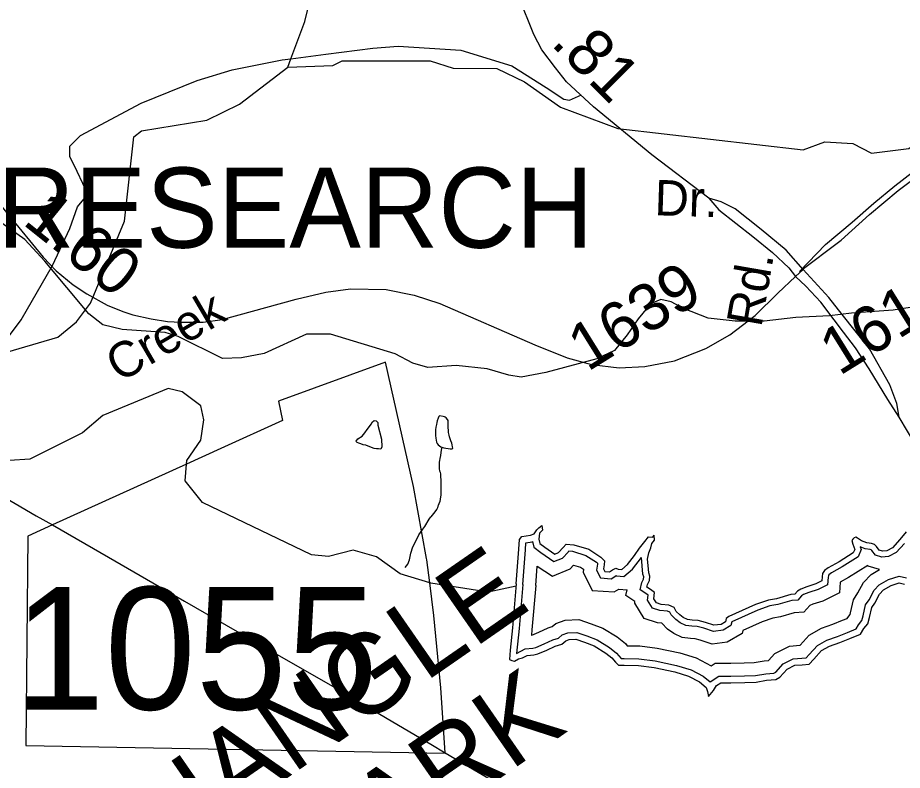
# Model space of a CAD drawing. Extents: x 2001466 to 31450019, y -30647475 to 847247.
# Drawn here: x 2034909 to 2039650, y 764118 to 768152 of the extents above; entities that cross this region are included whole.
import ezdxf

# ---------------------------------------------------------------- set-up
doc = ezdxf.new("R2010")
doc.units = 0
for name, color, linetype in [('Exist Boundary Land Use Industrial Park Label', 7, 'Continuous'), ('Exist Boundary Land Use Park Urban', 7, 'Continuous'), ('Exist Hydrographic Buffer Line', 7, 'Continuous'), ('Exist Hydrographic Creek Single Shore', 7, 'Continuous'), ('Exist Hydrographic Lake Shore', 7, 'Continuous'), ('Exist Hydrographic Misc Water Feature', 7, 'Continuous'), ('Exist Road Non-System Type 51', 7, 'Continuous'), ('Exist Road Secondary Mileage Hundredths English Label', 7, 'Continuous'), ('Exist Road Secondary Structure Culvert Number Label', 7, 'Continuous'), ('Exist Road Secondary Type 51 Attributed', 7, 'Continuous'), ('Exist Road Secondary Type 51 Divided Attributed', 7, 'Continuous'), ('Exist Road Secondary Type 51 Label', 7, 'Continuous'), ('Exist Road Secondary Type 51 Number Label', 7, 'Continuous'), ('Exist Utilities Electrical Transmission Line', 7, 'Continuous'), ('Prop Road Primary Interstate Projected', 7, 'Continuous')]:
    doc.layers.add(name, color=color, linetype=linetype)

msp = doc.modelspace()

# ---------------------------------------------------------------- linework, layer by layer
at = {"layer": 'Exist Boundary Land Use Park Urban'}
for p, q in [((2035997.5, 765842.3), (2035814.6, 765759.3)), ((2035814.6, 765759.3), (2035095.2, 765433.1)), ((2037117.3, 765123.3), (2037101.7, 765246.9))]:
    msp.add_line(p, q, dxfattribs=at)
for points in [[(2037101.7, 765246.9), (2037100.9, 765253.3), (2037030.7, 765638.8), (2036879.7, 766306.3), (2036307.1, 766096.9), (2036328.4, 765992.4), (2035997.5, 765842.3)], [(2035095.2, 765433.1), (2034963.3, 765373.3), (2034953.7, 764250.1), (2037200.8, 764209.3), (2037200.7, 764212.3)], [(2037200.7, 764212.3), (2037177.5, 764559.7), (2037139.3, 764948.5), (2037117.3, 765123.3)]]:
    msp.add_lwpolyline(points, dxfattribs=at)
at = {"layer": 'Exist Hydrographic Buffer Line'}
for points in [[(2037616.9, 765114.2), (2037630.1, 765300.5), (2037632.6, 765337.9), (2037666.6, 765342.9), (2037668.5, 765343.7), (2037675.3, 765314.1), (2037712.1, 765284.6), (2037783, 765236.6), (2037828.7, 765255.6), (2037859, 765288.1), (2037863.5, 765293.6), (2037882.6, 765292), (2037954.1, 765270.2), (2038011.9, 765233.7), (2038017.2, 765227.9), (2038016.9, 765223.8), (2038011.9, 765191.3), (2038033, 765149.1), (2038088.8, 765145.1), (2038114.6, 765160.6), (2038115.9, 765161.3), (2038118, 765160.4), (2038158.1, 765156.7), (2038203.2, 765196.8), (2038251.5, 765258.4)], [(2039660.9, 765333.7), (2039616.7, 765284.7), (2039575.3, 765263.4), (2039539.3, 765260.7), (2039506.2, 765270.6), (2039486.9, 765296), (2039483.4, 765299.8), (2039477.8, 765301.6), (2039450.6, 765305.2), (2039424.1, 765315.7), (2039429.4, 765301.1), (2039412.6, 765261.8), (2039327.2, 765208.4), (2039271.1, 765176.1), (2039256.7, 765165.4), (2039253.4, 765160.9), (2039252.6, 765152.6), (2039249.5, 765112), (2039199.2, 765087.2), (2039149, 765071.1), (2039120.6, 765060.6), (2039109.8, 765053), (2039089.8, 765030.5), (2039057.7, 765028), (2038982.6, 765005.9), (2038940.1, 764999), (2038874.8, 764976.2), (2038736.8, 764914), (2038735.7, 764913.2), (2038731.7, 764893.5), (2038689.2, 764869.2), (2038637.2, 764862.1), (2038586, 764879.8), (2038550.5, 764889.1), (2038521.3, 764890.7), (2038489.2, 764895), (2038459.3, 764908.8), (2038435.6, 764926), (2038411, 764950.6), (2038403.5, 764965.7), (2038391.4, 764971), (2038351.3, 764974.3), (2038310.5, 764987.9), (2038284.7, 765029.9), (2038287.5, 765056.6), (2038281.5, 765061.6), (2038244.5, 765085.2), (2038254.5, 765125.1), (2038263.6, 765143.3), (2038264.5, 765155.3), (2038260, 765170.2), (2038256.3, 765213.1), (2038251.5, 765258.4)], [(2037686.3, 765108.1), (2037693.7, 765213), (2037775.1, 765157.9), (2037869.3, 765197.2), (2037888.3, 765217.5), (2037924.9, 765206.4), (2037942.1, 765195.5), (2037939.7, 765180), (2037988.5, 765082.5), (2038105.7, 765074.1), (2038131, 765089.3), (2038175.7, 765085.2)], [(2039527.7, 765194.4), (2039466.2, 765212.9), (2039464.3, 765215.3), (2039361.6, 765151.1), (2039317.6, 765125.7), (2039313.2, 765069), (2039224.3, 765025.1), (2039170.8, 765007.9), (2039153.4, 765001.5), (2039121.8, 764966), (2039069.8, 764962), (2038997.5, 764940.6), (2038956.5, 764934), (2038899.6, 764914.1), (2038794.5, 764866.7), (2038791.3, 764850.6), (2038711.1, 764804.7), (2038630.4, 764793.7), (2038566.6, 764815.8), (2038540.1, 764822.8), (2038515, 764824.1), (2038470.3, 764830.1), (2038425.3, 764850.9), (2038392, 764875.1), (2038360.7, 764906.5), (2038337.8, 764908.4), (2038266.3, 764932.2), (2038215.8, 765014.3), (2038216.8, 765023.6), (2038168.1, 765054.6), (2038175.7, 765085.2)], [(2038624.8, 764678.6), (2038646.4, 764692.5), (2038730.6, 764692.5), (2038803, 764694.1), (2038856.2, 764695.5), (2038908.7, 764704.5), (2038933.3, 764706.9), (2038967.2, 764744.7), (2039045, 764783.7), (2039101.6, 764788.2), (2039150, 764842.5), (2039216.5, 764879.4), (2039276.8, 764900.7), (2039329.8, 764922.6), (2039354, 764932), (2039357.3, 764937.7), (2039370, 764953.3), (2039372.7, 764962.9), (2039387.4, 765032), (2039411.7, 765068.5), (2039441.4, 765124.1), (2039482.2, 765168.2), (2039527.7, 765194.4)], [(2038619.4, 764591.6), (2038667, 764622.3), (2038731.4, 764622.3), (2038804.7, 764623.9), (2038863.1, 764625.4), (2038918, 764634.8), (2038962.1, 764639.1), (2038971.5, 764644.2), (2039010.6, 764687.9), (2039064.2, 764714.7), (2039110.9, 764718.5), (2039134.5, 764720.5), (2039150.8, 764737.9), (2039194.5, 764786.8), (2039245.5, 764815.2), (2039301.9, 764835.1), (2039356, 764857.4), (2039402.6, 764875.5), (2039415.4, 764897.8), (2039433.6, 764920.2), (2039440.9, 764945.9), (2039453.3, 765004.2), (2039472.1, 765032.4), (2039499, 765083), (2039526.5, 765112.6), (2039576.3, 765141.3), (2039632.1, 765157.9), (2039672.8, 765148.8)], [(2037616.9, 765114.2), (2037596, 764877.9), (2037581.5, 764743.4), (2037628.7, 764768.6), (2037669, 764772.3), (2037685.9, 764775.9), (2037730.4, 764795.2), (2037776.9, 764816.8), (2037807.6, 764826.6), (2037827.9, 764843.7), (2037856.7, 764854.2), (2037905.8, 764856.3), (2037959.2, 764837.9), (2038014.2, 764817.3), (2038081.5, 764775.8), (2038118, 764746.7), (2038143.1, 764717.3), (2038160.1, 764716.4), (2038238.2, 764714.8), (2038325, 764704.8), (2038439.8, 764680), (2038518.3, 764656.1), (2038582.3, 764622.3), (2038619.4, 764591.6)], [(2037686.3, 765108.1), (2037665.3, 764871.1), (2037662.2, 764842), (2037664.6, 764842.5), (2037701.9, 764858.7), (2037751.6, 764881.8), (2037773.2, 764888.7), (2037792.4, 764904.9), (2037842.9, 764923.3), (2037916, 764926.5), (2037982.8, 764903.4), (2038044.9, 764880.1), (2038121.7, 764832.8), (2038166.6, 764796.9), (2038176.2, 764785.7), (2038243, 764784.3), (2038336.4, 764773.5), (2038457.3, 764747.5), (2038544.9, 764720.8), (2038624.8, 764678.6)]]:
    msp.add_lwpolyline(points, dxfattribs=at)
at = {"layer": 'Exist Hydrographic Creek Single Shore'}
for p, q in [((2036356.2, 767886.8), (2036373.3, 767932.1)), ((2037122.5, 765121.7), (2037117.3, 765123.3))]:
    msp.add_line(p, q, dxfattribs=at)
for points in [[(2036373.3, 767932.1), (2036448.1, 768131), (2036489.1, 768304.1), (2036772.1, 768646.1), (2036781.1, 768707.4)], [(2036356.2, 767886.8), (2036598.2, 767895), (2036648.2, 767920.2), (2037119, 767920.5)], [(2034560, 766262.4), (2034574.1, 766279.4), (2035124.1, 766438.8), (2035224.2, 766522.1), (2035299.2, 766622.2), (2035482.1, 767061.4), (2035531.1, 767513.2), (2035573.1, 767545.2), (2035923.2, 767603.7), (2036098.1, 767688.7), (2036356.2, 767886.8)], [(2035814.6, 765759.3), (2035816.1, 765778.3), (2035891.2, 765888.3), (2035907.2, 765996.3), (2035891.2, 766072.1), (2035791.1, 766146.2), (2035715.3, 766164.2), (2035366.3, 766020.4), (2035257.2, 765927.5), (2034974.2, 765785.6), (2034536.7, 765757.1)], [(2037117.3, 765123.3), (2036958.1, 765170.9), (2036832.2, 765262), (2036707.1, 765297.4), (2036574.2, 765264), (2036483.2, 765272.5), (2035899.2, 765553.4), (2035807.1, 765670.2), (2035814.6, 765759.3)], [(2037580.5, 765105.2), (2037431.1, 765072.6), (2037122.5, 765121.7)]]:
    msp.add_lwpolyline(points, dxfattribs=at)
at = {"layer": 'Exist Hydrographic Lake Shore'}
for points in [[(2037581.4, 765117.4), (2037594.6, 765302.9), (2037598, 765355), (2037610.2, 765370.6), (2037657, 765377.5), (2037677.8, 765386.2), (2037691.7, 765407), (2037702.1, 765417.4), (2037717.7, 765429.6), (2037721.1, 765405.3), (2037705.5, 765389.7), (2037702.1, 765356.7), (2037707.3, 765334.2), (2037733.3, 765313.3), (2037787, 765276.9), (2037807.8, 765285.6), (2037832.1, 765311.6), (2037847.7, 765330.7), (2037889.3, 765327.2), (2037969.1, 765302.9), (2038035, 765261.3), (2038054.1, 765240.5), (2038052.3, 765219.6), (2038048.9, 765197.1), (2038055.8, 765183.2), (2038080.1, 765181.5), (2038097.4, 765191.9), (2038114.8, 765200.6), (2038126.9, 765195.3), (2038146, 765193.6), (2038177.2, 765221.4), (2038215.3, 765270), (2038241.3, 765308.1), (2038270.8, 765344.6), (2038289.9, 765368.9), (2038312.4, 765367.1), (2038319.7, 765377.5)], [(2039671.2, 765395.8), (2039636.5, 765355), (2039596.7, 765310.7), (2039566.3, 765295.1), (2039542.9, 765293.4), (2039525.6, 765298.6), (2039511.7, 765316.8), (2039501.3, 765328.1), (2039484.8, 765333.3), (2039458.8, 765336.8), (2039430.2, 765348), (2039410.3, 765361.9), (2039401.6, 765368), (2039392.1, 765363.7), (2039385.1, 765357.6), (2039379.1, 765350.6), (2039384.3, 765330.7), (2039394.7, 765302.1), (2039386.9, 765283.8), (2039310.6, 765236.1), (2039253.3, 765203.2), (2039233.4, 765188.4), (2039222.1, 765172.8), (2039220.4, 765155.4), (2039218.7, 765132.9), (2039187, 765117.3), (2039138.5, 765101.6), (2039105.5, 765089.5), (2039088.2, 765077.4), (2039074.3, 765061.7), (2039051.8, 765060), (2038975.5, 765037.5), (2038932.1, 765030.5), (2038862.8, 765006.2), (2038720.2, 764942), (2038706.4, 764931.6), (2038702.9, 764914.3), (2038678.6, 764900.4), (2038640.5, 764895.2), (2038595.4, 764910.8), (2038555.5, 764921.2), (2038524.3, 764922.9), (2038498.3, 764926.4), (2038475.8, 764936.8), (2038456.7, 764950.7), (2038437.6, 764969.8), (2038427.2, 764990.6), (2038399.5, 765002.7), (2038357.8, 765006.2), (2038331.8, 765014.9), (2038318, 765037.5), (2038321.4, 765070.4), (2038300.6, 765087.8), (2038281.6, 765099.9), (2038285, 765113.8), (2038295.4, 765134.6), (2038297.2, 765158.9), (2038292, 765176.3), (2038288.5, 765216.2), (2038285, 765249.1), (2038292, 765283.8), (2038302.4, 765309.9), (2038307.6, 765334.2), (2038321.4, 765351.5), (2038319.7, 765377.5)], [(2037581.4, 765117.4), (2037560.5, 764881.4), (2037547.7, 764762.6), (2037544.5, 764711.3), (2037557.3, 764706.5), (2037571.8, 764703.3), (2037592.6, 764716.1), (2037615.1, 764720.9), (2037639.1, 764733.8), (2037674.4, 764737), (2037696.9, 764741.8), (2037745, 764762.6), (2037789.9, 764783.5), (2037825.2, 764794.7), (2037846, 764812.4), (2037863.7, 764818.8), (2037900.6, 764820.4), (2037947.1, 764804.4), (2037998.4, 764785.1), (2038061, 764746.6), (2038093.1, 764720.9), (2038112.3, 764698.4), (2038128.3, 764682.4), (2038158.8, 764680.8), (2038235.8, 764679.2), (2038319.2, 764669.6), (2038430.8, 764645.5), (2038504.6, 764623), (2038562.4, 764592.5), (2038599.3, 764562), (2038605, 764539.5), (2038611.4, 764513.9)], [(2038611.4, 764513.9), (2038638.7, 764546), (2038654.8, 764573.3), (2038677.2, 764587.7), (2038731.7, 764587.7), (2038805.5, 764589.3), (2038866.5, 764590.9), (2038922.6, 764600.5), (2038972.3, 764605.4), (2038993.2, 764616.6), (2039032, 764659.9), (2039073.7, 764680.8), (2039113.8, 764684), (2039150.7, 764687.2), (2039176.4, 764714.5), (2039216.5, 764759.4), (2039259.8, 764783.5), (2039314.3, 764802.8), (2039368.8, 764825.2), (2039426.6, 764847.7), (2039444.1, 764878.2), (2039464.9, 764903.9), (2039474.5, 764937.6), (2039485.8, 764990.6), (2039501.8, 765014.6), (2039527.5, 765062.8), (2039548.3, 765085.3), (2039590, 765109.3), (2039633.3, 765122.2), (2039662.2, 765115.8)]]:
    msp.add_lwpolyline(points, dxfattribs=at)
at = {"layer": 'Exist Hydrographic Misc Water Feature'}
for points in [[(2037119, 767920.5), (2037242.1, 767881.8), (2037476.2, 767880.3), (2037626.1, 767808.3), (2037818.1, 767673.2), (2038126, 767558.6), (2039118.1, 767443.2), (2039235.2, 767486.7), (2039385.1, 767477.1), (2039485.1, 767425.8), (2039684, 767451.3), (2040278.1, 767856.6)], [(2037182.4, 765849.2), (2037192.4, 765847.2), (2037204.3, 765845.2), (2037216.4, 765843.2), (2037226.5, 765841.3), (2037234.5, 765841.3), (2037238.4, 765841.3), (2037240.4, 765845.3), (2037240.2, 765851.3), (2037238.4, 765863.3), (2037236.3, 765871.3), (2037230.4, 765883.3), (2037226.3, 765895.3), (2037224.2, 765905.3), (2037222.2, 765915.2), (2037218.1, 765929.2), (2037218.1, 765941.2), (2037216.2, 765953.2), (2037216.2, 765965.2), (2037216, 765985.2), (2037216, 765993.2), (2037212.1, 765999.2), (2037206, 766007.2), (2037200, 766011.2), (2037195.9, 766013.2), (2037190, 766015.2), (2037170.1, 766017.2), (2037166, 766015.2), (2037162.1, 766005.2), (2037158, 765991.1), (2037156.2, 765983.1), (2037154.1, 765971.1), (2037150.2, 765957.1), (2037148.2, 765943.1), (2037148.2, 765929.1), (2037148.4, 765913.1), (2037150.2, 765899.1), (2037152.3, 765887.1), (2037154.3, 765877.2), (2037156.4, 765869.2), (2037162.3, 765863.2), (2037170.3, 765857.2), (2037176.2, 765851.2), (2037182.4, 765849.2)], [(2036855.1, 765839.9), (2036842.8, 765841.7), (2036832.8, 765842), (2036818.8, 765842.2), (2036796.7, 765851.7), (2036774.8, 765860.4), (2036760.8, 765862.3), (2036748.7, 765868.3), (2036736.8, 765871.8), (2036728.8, 765874.4), (2036724.9, 765878.6), (2036722.9, 765882), (2036732.7, 765894), (2036755.1, 765908.3), (2036768.8, 765926.1), (2036783, 765943.9), (2036795.1, 765960), (2036803.1, 765973.8), (2036811.3, 765985.9), (2036819, 765992.4), (2036830.9, 765992.1), (2036838.9, 765982.1), (2036838.9, 765968.2), (2036858.8, 765892.3), (2036860.9, 765852.1), (2036855.1, 765839.9)], [(2037182.4, 765849.2), (2037178.5, 765833.2), (2037176.5, 765821.1), (2037174.4, 765805.1), (2037172.4, 765789.2), (2037170.5, 765779.2), (2037168.5, 765769.2), (2037168.5, 765759.2), (2037168.5, 765751.2), (2037168.5, 765739.2), (2037168.5, 765733.2), (2037170.5, 765723.2), (2037172.6, 765715.2), (2037174.6, 765705.2), (2037174.6, 765691.2), (2037176.7, 765675.2), (2037176.7, 765661.2), (2037176.7, 765647.2), (2037176.9, 765637.2), (2037176.9, 765627.2), (2037176.9, 765615.2), (2037176.9, 765603.2), (2037176.9, 765593.2), (2037174.8, 765583.2), (2037173, 765571.2), (2037170.9, 765559.2), (2037166.8, 765547.2), (2037162.9, 765537.1), (2037160.9, 765533.1), (2037158.8, 765525.1), (2037154.9, 765517.1), (2037149, 765509.2), (2037145.1, 765503.2), (2037137.1, 765495.2), (2037131.1, 765485.2), (2037122.9, 765477.1)], [(2036986, 765205.6), (2037000.3, 765223.4), (2037008.1, 765245.3), (2037016.3, 765281.2), (2037026.6, 765315.5), (2037038.5, 765339.8), (2037058.8, 765379.6), (2037080.7, 765411.1), (2037090.7, 765425.7), (2037114.9, 765464.6), (2037122.9, 765477.1)]]:
    msp.add_lwpolyline(points, dxfattribs=at)
at = {"layer": 'Exist Road Non-System Type 51'}
msp.add_line((2038810, 766529.2), (2038809.6, 766529), dxfattribs=at)
for points in [[(2036373.3, 767932.1), (2036560.2, 767957.3), (2036812, 767988.8), (2036948.5, 767999.3), (2037284.2, 767978.3), (2037557.1, 767894.3), (2037740.7, 767778.8), (2037835.1, 767715.8), (2037866.6, 767710.5), (2037930.9, 767738.7)], [(2035096.6, 766824.2), (2035188.2, 767022.8), (2035230.2, 767138.3), (2035272.2, 767190.8), (2035272.2, 767232.8), (2035214.5, 767358.8), (2035188.2, 767406), (2035188.2, 767463.8), (2035245.9, 767521.5), (2035571.2, 767694.8), (2035870.3, 767815.5), (2036059.2, 767873.3), (2036326.7, 767925.8), (2036373.3, 767932.1)], [(2040752.9, 767336.3), (2040701.3, 767279.9), (2040540.4, 767116.5), (2040363.4, 766960.3), (2040078.6, 766744.5), (2039974, 766663.1), (2039859.7, 766624.5), (2039748.7, 766606.8), (2039600.6, 766584.2), (2039376.9, 766568.1), (2039259.5, 766553.6)], [(2039259.5, 766553.6), (2039078.4, 766544.4), (2038909.4, 766525.1), (2038753.3, 766525.1), (2038610.1, 766541.2), (2038478.1, 766592.7), (2038410.6, 766628.9), (2038355.8, 766641.8), (2038301.1, 766617.7), (2038235.2, 766538.7), (2038175.6, 766451.8), (2038108, 766368), (2038013.1, 766322.9), (2037739.5, 766250.5), (2037607.5, 766225.5), (2037541.6, 766235.2), (2037425.7, 766270.6), (2037259.9, 766288.3), (2037107.1, 766277), (2037026.6, 766301.2), (2036931.7, 766351.1), (2036585.7, 766456.6), (2036456.9, 766455), (2036230, 766351.9), (2036109.3, 766329.4), (2036006.3, 766326.2), (2035769.8, 766442.9), (2035699, 766465.5), (2035468.8, 766481.6), (2035365.8, 766505.7), (2035290.2, 766565.3), (2035055.3, 766847.9), (2034947.4, 766963.9), (2034804.2, 767063.7)], [(2034560, 766262.4), (2034560.6, 766270.7), (2034634.1, 766349.5), (2034765.2, 766412.5), (2034864.9, 766449.2), (2034927.9, 766533.2), (2035096.6, 766824.2)]]:
    msp.add_lwpolyline(points, dxfattribs=at)
at = {"layer": 'Exist Road Secondary Type 51 Attributed'}
for points in [[(2038613.1, 767184.7), (2038306.8, 767416.8), (2037994.6, 767674.5), (2037849.9, 767809.2), (2037790.9, 767882.6), (2037718.9, 767980.5), (2037675.9, 768061.8), (2037595.5, 768263.1), (2037553.6, 768511.1), (2037544.9, 768658.6), (2037556.9, 768739.8), (2037606.7, 768972.5), (2037706.5, 769204.4), (2037910.9, 769598.9), (2038040.4, 769894.7), (2038219.9, 770268.6)], [(2034669.3, 767326.7), (2035045.1, 766869.1), (2035116.3, 766795.5), (2035207.1, 766719.6), (2035279.5, 766672.4), (2035388.7, 766611.5), (2035473.7, 766577), (2035526.6, 766559.8), (2035624.3, 766537.9), (2035712.8, 766524.1), (2035782.9, 766519.5), (2035903.5, 766520.7), (2036004.6, 766534.5), (2036401.1, 766642.6), (2036560.8, 766681.6), (2036692.4, 766698.9), (2036883.2, 766694.3), (2037033.7, 766665.5), (2037171.6, 766620.7), (2037681.2, 766399.4), (2037853.7, 766328.7), (2037983.5, 766293), (2038131.9, 766275.8), (2038270, 766283.1), (2038429.9, 766312.2), (2038597.2, 766378.1), (2038724.7, 766451.7), (2038860.4, 766556.3), (2038982.4, 766675.9), (2039077.4, 766764.4)], [(2039118.1, 766802.3), (2039026.7, 766905.4), (2038893.6, 767017.2), (2038753.5, 767126.9), (2038679, 767164.9), (2038613.1, 767184.7)], [(2039077.4, 766764.4), (2039118.1, 766802.3)]]:
    msp.add_lwpolyline(points, dxfattribs=at)
at = {"layer": 'Exist Road Secondary Type 51 Divided Attributed'}
for points in [[(2038613.1, 767184.7), (2038667.3, 767122.5), (2038847.9, 766978.5), (2038953.5, 766892.9), (2039042, 766811), (2039077.4, 766764.4)], [(2040564.2, 764915.3), (2040376.6, 765050.8), (2040303.7, 765106.2), (2040259.3, 765140.3), (2040140.2, 765244), (2040058, 765338.6), (2040009.4, 765405.4), (2039856.5, 765636.5), (2039632.8, 766010.1), (2039620.4, 766083.4), (2039582.4, 766183.6), (2039474.2, 766377.4), (2039327.6, 766560.9), (2039256.3, 766651.6), (2039118.1, 766802.3)], [(2039632.8, 766010.1), (2039571.4, 766106.1), (2039471.3, 766269.2), (2039398.5, 766383.2), (2039334.9, 766465.9), (2039285.5, 766532.4), (2039213.1, 766627.5), (2039133.1, 766713), (2039077.4, 766764.4)]]:
    msp.add_lwpolyline(points, dxfattribs=at)
at = {"layer": 'Exist Utilities Electrical Transmission Line'}
for points in [[(2034536.7, 765757.1), (2034587.7, 765727.8), (2035009, 765482.8), (2035095.2, 765433.1)], [(2035095.2, 765433.1), (2035396.4, 765259.8), (2035803.9, 765024.9), (2036249.1, 764767.8), (2036634.6, 764546.9), (2036890.1, 764396.2), (2037123.9, 764257.5), (2037200.7, 764212.3)], [(2037200.7, 764212.3), (2037876.5, 763814.3), (2039032.6, 763130.7), (2040281.8, 762403.1), (2041852.9, 761478.9), (2042888.7, 760842.6)]]:
    msp.add_lwpolyline(points, dxfattribs=at)
at = {"layer": 'Prop Road Primary Interstate Projected'}
for points in [[(2039099.4, 766790.9), (2039237.4, 766936.6), (2039381, 767056.7), (2039496.6, 767157.1), (2039609.7, 767250.2), (2039704.8, 767323.6), (2039799.9, 767389.9), (2039873.4, 767441.7), (2039961.3, 767500.7), (2040073.2, 767558.8), (2040119.1, 767577.4), (2040162.5, 767586.1), (2040205.9, 767589.8), (2040249.2, 767591.1), (2040309.6, 767588.6), (2040364.9, 767580.2), (2040414.1, 767570.6), (2040448.9, 767557.4)], [(2039099.4, 766790.9), (2039322.1, 766959.2), (2039473.3, 767096.4), (2039627.5, 767225.8), (2039728.4, 767300), (2039804.5, 767355.2), (2039822.5, 767369.6)]]:
    msp.add_lwpolyline(points, dxfattribs=at)

# ---------------------------------------------------------------- texts
at = {"layer": 'Exist Boundary Land Use Industrial Park Label'}
msp.add_text('RESEARCH', height=430, dxfattribs=at).set_placement((2034799.1, 766918.9))
for s, p in [('TRIANGLE', (2035305.3, 763348.9)), ('PARK', (2036577.2, 763438.5))]:
    msp.add_text(s, height=430, rotation=34.7433, dxfattribs=at).set_placement(p)
at = {"layer": 'Exist Road Secondary Mileage Hundredths English Label'}
for s, rotation, p in [('.81', 314.9882, (2037760.9, 768009.9)), ('1.60', 321.3214, (2034930.3, 767048.9))]:
    msp.add_text(s, height=250, rotation=rotation, dxfattribs=at).set_placement(p)
at = {"layer": 'Exist Road Secondary Structure Culvert Number Label'}
msp.add_text('C1055', height=656.17, dxfattribs=at).set_placement((2034253.9, 764443.6))
at = {"layer": 'Exist Road Secondary Type 51 Label'}
for s, rotation, p in [('Dr.', 358.1216, (2038320.2, 767093.5)), ('Rd.', 80.1516, (2038894.1, 766488.7)), ('Creek', 30.3263, (2035455.3, 766193.4))]:
    msp.add_text(s, height=190, rotation=rotation, dxfattribs=at).set_placement(p)
at = {"layer": 'Exist Road Secondary Type 51 Number Label'}
for s, p in [('1639', (2037962.7, 766251.5)), ('1613', (2039312, 766229.4))]:
    msp.add_text(s, height=250, rotation=31.918, dxfattribs=at).set_placement(p)

doc.saveas('drawing.dxf')
